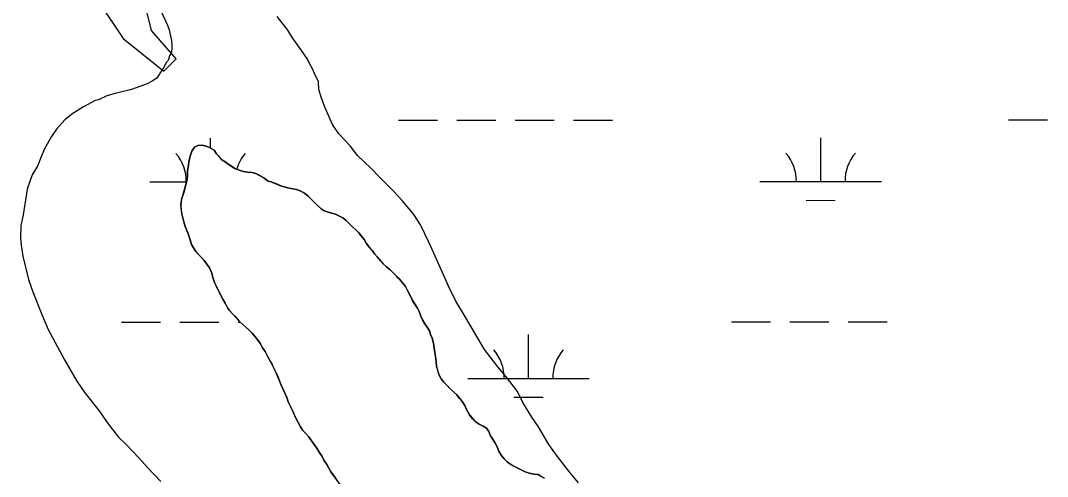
# Model space of a CAD drawing. Extents: x 3279314 to 3317160, y 734079 to 759431.
# Drawn here: x 3304091 to 3304936, y 756396 to 756772 of the extents above; entities that cross this region are included whole.
import ezdxf

# ---------------------------------------------------------------- set-up
doc = ezdxf.new("R2010")
doc.units = 0
for name, color, linetype in [('V-SITE-VEGE', 7, 'Continuous'), ('V-TOPO-SHOR', 7, 'Continuous'), ('V-WETL-SWMP', 7, 'Continuous')]:
    doc.layers.add(name, color=color, linetype=linetype)

msp = doc.modelspace()

# ---------------------------------------------------------------- linework, layer by layer
at = {"layer": 'V-SITE-VEGE'}
for points in [[(3304206.84, 756779.01), (3304212.16, 756767.7), (3304213.73, 756763.19)], [(3304550.32, 756391.25), (3304543.24, 756399.24), (3304532.95, 756412.91), (3304525.91, 756422.58), (3304517.32, 756437.32), (3304511.92, 756445.27), (3304504.38, 756457.19), (3304500.12, 756466.23), (3304490.9, 756478.19), (3304483.84, 756486.74), (3304473, 756500.98), (3304456.33, 756528.77), (3304449.35, 756540.68), (3304443.48, 756552.55), (3304431.29, 756580.24), (3304427.03, 756589.28), (3304420.1, 756603.42), (3304414.72, 756611.94), (3304405.48, 756623.34), (3304397.85, 756631.34), (3304386.39, 756642.8), (3304379.29, 756650.23), (3304368.36, 756660.56), (3304362.4, 756668.53), (3304353.13, 756678.25), (3304347.73, 756686.2), (3304341.91, 756699.76), (3304338.74, 756707.66), (3304336.68, 756714.98), (3304336.27, 756721.14), (3304333.08, 756727.92), (3304331.49, 756731.87), (3304328.81, 756736.41), (3304327.21, 756739.8), (3304321.81, 756747.76), (3304314.77, 756757.43), (3304311.01, 756763.66), (3304302.34, 756775.05)], [(3304213.73, 756763.19), (3304214.21, 756759.83), (3304215.24, 756755.89), (3304215.66, 756750.29), (3304215.61, 756748.05), (3304214.97, 756744.71), (3304213.8, 756742.51), (3304212.59, 756738.62), (3304210.87, 756736.99), (3304209.1, 756733.12), (3304207.37, 756730.92), (3304203.3, 756724.31), (3304199.33, 756721.61), (3304195.36, 756719.47), (3304182.39, 756714.74), (3304168.9, 756711.71), (3304162.14, 756709.64), (3304155.36, 756706.45), (3304152.55, 756705.95), (3304142.92, 756700.59), (3304133.28, 756694.68), (3304127.57, 756689.78), (3304120.68, 756682.12), (3304116.62, 756676.07), (3304110.79, 756666.15), (3304107.83, 756658.95), (3304105.43, 756652.3), (3304100.78, 756644.58), (3304096.59, 756632.94), (3304093.29, 756611.78), (3304091.4, 756602.88), (3304091.16, 756592.83), (3304091.57, 756586.67), (3304093.03, 756577.69), (3304097.61, 756558.57), (3304101.28, 756548.42), (3304108.66, 756529.8), (3304113.95, 756517.38), (3304127.33, 756492.46), (3304137.54, 756474.89), (3304144.01, 756465.23), (3304155.96, 756450.41), (3304162.43, 756440.75), (3304171.65, 756428.79), (3304178.21, 756422.49), (3304188.57, 756411.62), (3304195.65, 756403.62), (3304206.55, 756392.19)]]:
    msp.add_lwpolyline(points, dxfattribs=at)
at = {"layer": 'V-TOPO-SHOR'}
for points in [[(3304155.48, 756786.77), (3304175.62, 756756.72), (3304192.37, 756743.39), (3304209.12, 756730.05), (3304219.13, 756740.1), (3304199.01, 756763.47), (3304192.26, 756790.2)], [(3304236.93, 756668.68), (3304234.21, 756667.3), (3304232.06, 756664.03), (3304230.94, 756660.74), (3304230.02, 756656.62), (3304229.31, 756652.91), (3304228.56, 756647.55), (3304228.46, 756643.41), (3304227.96, 756639.69), (3304226.81, 756635.37), (3304225.68, 756631.04), (3304224.77, 756627.75), (3304223.65, 756624.26), (3304222.93, 756619.93), (3304223.44, 756615.56), (3304223.78, 756612.45), (3304224.73, 756608.9), (3304225.49, 756605.99), (3304226.64, 756602.02), (3304228.79, 756596.79), (3304230.73, 756591.15), (3304231.88, 756587.4), (3304233.47, 756584.46), (3304235.26, 756581.52), (3304237.48, 756579.19), (3304239.91, 756576.64), (3304242.33, 756574.1), (3304244.54, 756571.15), (3304246.54, 756568.2), (3304248.51, 756563.8), (3304249.46, 756560.26), (3304250.81, 756556.08), (3304251.98, 756553.15), (3304253.77, 756549.8), (3304255.54, 756546.23), (3304257.52, 756542.25), (3304259.51, 756538.89), (3304261.29, 756535.53), (3304263.1, 756533), (3304265.32, 756530.46), (3304267.74, 756527.92), (3304270.97, 756524.32), (3304274, 756521.35), (3304276.65, 756519.21), (3304279.29, 756516.87), (3304281.71, 756514.33), (3304284.33, 756511.16), (3304286.54, 756508.21), (3304288.54, 756505.47), (3304290.33, 756502.32), (3304292.32, 756499.16), (3304294.71, 756494.96), (3304296.49, 756491.4), (3304298.08, 756488.46), (3304299.66, 756485.32), (3304301.44, 756481.75), (3304303, 756477.99), (3304304.57, 756474.22), (3304305.74, 756471.08), (3304307.52, 756467.52), (3304308.89, 756464.38), (3304310.27, 756461.45), (3304311.43, 756457.9), (3304313, 756454.55), (3304314.78, 756450.78), (3304315.95, 756447.85), (3304317.52, 756444.29), (3304319.32, 756441.35), (3304321.5, 756437.15), (3304323.5, 756434.21), (3304325.51, 756431.88), (3304327.94, 756429.33), (3304330.54, 756425.75), (3304332.75, 756422.8), (3304334.95, 756419.64), (3304336.94, 756416.28), (3304339.34, 756412.7), (3304340.73, 756409.77), (3304343.12, 756406.19), (3304344.71, 756403.25), (3304346.5, 756400.31), (3304349.11, 756396.72), (3304350.92, 756394.19)], [(3304407.94, 756552.74), (3304405.73, 756555.48), (3304402.91, 756558.66), (3304400.88, 756560.57), (3304400.68, 756560.99), (3304398.06, 756563.74), (3304395.22, 756566.5), (3304392.17, 756568.86), (3304389.54, 756571.4), (3304387.33, 756573.94), (3304384.5, 756577.12), (3304382.49, 756579.65), (3304380.69, 756582.18), (3304379.07, 756583.88), (3304378.06, 756585.14), (3304375.65, 756588.31), (3304373.87, 756591.45), (3304371.45, 756594.42), (3304369.44, 756596.95), (3304367.02, 756599.49), (3304364.58, 756601.62), (3304361.95, 756604.17), (3304359.12, 756607.14), (3304356.27, 756609.28), (3304352.99, 756610.81), (3304350.34, 756612.32), (3304347.25, 756613.02), (3304344.16, 756613.92), (3304341.08, 756615.03), (3304338.43, 756616.54), (3304335.59, 756619.3), (3304333.56, 756621.21), (3304332.76, 756622.27), (3304330.53, 756624.39), (3304327.7, 756627.15), (3304324.86, 756629.5), (3304321.18, 756631.45), (3304318.3, 756632.56), (3304315.21, 756633.04), (3304312.11, 756633.53), (3304309.03, 756634.44), (3304305.73, 756635.34), (3304301.63, 756637.1), (3304297.94, 756638.64), (3304294.45, 756639.76), (3304291.19, 756642.11), (3304287.51, 756644.27), (3304284.85, 756645.79), (3304281.56, 756646.48), (3304277.84, 756646.78), (3304274.54, 756647.48), (3304271.04, 756648.6), (3304267.56, 756649.93), (3304264.7, 756651.65), (3304262.04, 756653.37), (3304259.4, 756655.3), (3304256.75, 756657.02), (3304254.73, 756659.35), (3304252.51, 756661.89), (3304250.51, 756664.83), (3304246.63, 756667.2), (3304243.76, 756668.31), (3304240.67, 756669.01), (3304236.93, 756668.68)], [(3304522.23, 756394.65), (3304519.58, 756396.37), (3304516.92, 756397.89), (3304513.4, 756398.17), (3304509.49, 756399.1), (3304506.41, 756400.21), (3304503.54, 756401.52), (3304499.24, 756403.69), (3304495.97, 756405.43), (3304491.69, 756408.22), (3304489.06, 756410.77), (3304486.65, 756413.94), (3304484.65, 756417.09), (3304483.29, 756420.85), (3304481.71, 756423.79), (3304479.91, 756426.53), (3304477.91, 756429.89), (3304476.55, 756433.44), (3304474.54, 756436.18), (3304471.69, 756437.91), (3304468.41, 756439.44), (3304465.15, 756441.59), (3304463.13, 756443.91), (3304460.51, 756447.08), (3304457.73, 756451.91), (3304456.56, 756454.84), (3304454.36, 756458.21), (3304452.14, 756460.95), (3304450.13, 756463.49), (3304447.3, 756466.04), (3304444.66, 756468.38), (3304441.83, 756471.56), (3304439.41, 756473.89), (3304437.19, 756476.64), (3304435.42, 756480.41), (3304434.46, 756483.75), (3304433.5, 756486.88), (3304433.18, 756490.61), (3304432.46, 756495.19), (3304432.12, 756498.51), (3304431.58, 756501.84), (3304430.86, 756506.2), (3304429.92, 756510.16), (3304428.54, 756513.3), (3304427.58, 756516.22), (3304425.58, 756519.38), (3304423.78, 756521.91), (3304421.79, 756525.27), (3304420.41, 756528.2), (3304419.05, 756532.17), (3304417.67, 756534.9), (3304415.07, 756539.1), (3304413.48, 756541.83), (3304411.7, 756545.4), (3304409.52, 756549.38), (3304407.94, 756552.74)]]:
    msp.add_lwpolyline(points, dxfattribs=at)
at = {"layer": 'V-WETL-SWMP'}
for p, q in [((3304402.12, 756689.65), (3304434.12, 756689.66)), ((3304450.12, 756689.67), (3304482.12, 756689.69)), ((3304498.12, 756689.7), (3304530.12, 756689.71)), ((3304546.12, 756689.72), (3304578.12, 756689.74)), ((3304904.03, 756689.9), (3304936.03, 756689.92)), ((3304234.21, 756667.3), (3304236.93, 756668.68)), ((3304234.21, 756667.3), (3304236.93, 756668.68)), ((3304236.93, 756668.68), (3304240.67, 756669)), ((3304236.93, 756668.68), (3304240.67, 756669)), ((3304240.67, 756669), (3304243.76, 756668.31)), ((3304240.67, 756669), (3304243.76, 756668.31)), ((3304243.76, 756668.31), (3304246.63, 756667.2)), ((3304243.76, 756668.31), (3304246.63, 756667.2)), ((3304247.54, 756666.65), (3304247.54, 756674.83)), ((3304749.46, 756639.08), (3304749.45, 756675.08)), ((3304230.02, 756656.62), (3304230.94, 756660.74)), ((3304230.02, 756656.62), (3304230.94, 756660.74)), ((3304230.94, 756660.74), (3304232.06, 756664.03)), ((3304230.94, 756660.74), (3304232.06, 756664.03)), ((3304232.06, 756664.03), (3304234.21, 756667.3)), ((3304232.06, 756664.03), (3304234.21, 756667.3)), ((3304246.63, 756667.2), (3304250.51, 756664.83)), ((3304246.63, 756667.2), (3304250.51, 756664.83)), ((3304250.51, 756664.83), (3304252.51, 756661.89)), ((3304250.51, 756664.83), (3304252.51, 756661.89)), ((3304252.51, 756661.89), (3304256.75, 756657.02)), ((3304252.51, 756661.89), (3304256.75, 756657.02)), ((3304228.56, 756647.55), (3304229.31, 756652.91)), ((3304228.56, 756647.55), (3304229.31, 756652.91)), ((3304229.31, 756652.91), (3304230.02, 756656.62)), ((3304229.31, 756652.91), (3304230.02, 756656.62)), ((3304256.75, 756657.02), (3304259.4, 756655.3)), ((3304256.75, 756657.02), (3304259.4, 756655.3)), ((3304259.4, 756655.3), (3304262.05, 756653.37)), ((3304259.4, 756655.3), (3304262.05, 756653.37)), ((3304262.05, 756653.37), (3304267.56, 756649.93)), ((3304262.05, 756653.37), (3304267.56, 756649.93)), ((3304227.96, 756639.69), (3304228.46, 756643.41)), ((3304227.96, 756639.69), (3304228.46, 756643.41)), ((3304228.46, 756643.41), (3304228.56, 756647.55)), ((3304228.46, 756643.41), (3304228.56, 756647.55)), ((3304267.56, 756649.93), (3304271.04, 756648.6)), ((3304267.56, 756649.93), (3304271.04, 756648.6)), ((3304271.04, 756648.6), (3304274.54, 756647.48)), ((3304271.04, 756648.6), (3304274.54, 756647.48)), ((3304274.54, 756647.48), (3304277.84, 756646.78)), ((3304274.54, 756647.48), (3304277.84, 756646.78)), ((3304277.84, 756646.78), (3304281.56, 756646.48)), ((3304277.84, 756646.78), (3304281.56, 756646.48)), ((3304281.56, 756646.48), (3304284.86, 756645.78)), ((3304281.56, 756646.48), (3304284.86, 756645.78)), ((3304284.86, 756645.78), (3304291.19, 756642.11)), ((3304284.86, 756645.78), (3304291.19, 756642.11)), ((3304197.56, 756638.8), (3304227.72, 756638.82)), ((3304224.77, 756627.75), (3304227.96, 756639.69)), ((3304224.77, 756627.75), (3304227.96, 756639.69)), ((3304291.19, 756642.11), (3304294.45, 756639.75)), ((3304291.19, 756642.11), (3304294.45, 756639.75)), ((3304294.45, 756639.75), (3304297.94, 756638.64)), ((3304294.45, 756639.75), (3304297.94, 756638.64)), ((3304297.27, 756638.85), (3304297.56, 756638.85)), ((3304297.94, 756638.64), (3304305.73, 756635.34)), ((3304297.94, 756638.64), (3304305.73, 756635.34)), ((3304305.73, 756635.34), (3304312.11, 756633.53)), ((3304305.73, 756635.34), (3304312.11, 756633.53)), ((3304699.46, 756639.06), (3304799.46, 756639.11)), ((3304223.65, 756624.26), (3304224.77, 756627.75)), ((3304223.65, 756624.26), (3304224.77, 756627.75)), ((3304312.11, 756633.53), (3304318.3, 756632.56)), ((3304312.11, 756633.53), (3304318.3, 756632.56)), ((3304318.3, 756632.56), (3304321.18, 756631.45)), ((3304318.3, 756632.56), (3304321.18, 756631.45)), ((3304321.18, 756631.45), (3304324.86, 756629.5)), ((3304321.18, 756631.45), (3304324.86, 756629.5)), ((3304324.86, 756629.5), (3304327.7, 756627.15)), ((3304324.86, 756629.5), (3304327.7, 756627.15)), ((3304327.7, 756627.15), (3304332.76, 756622.27)), ((3304327.7, 756627.15), (3304332.76, 756622.27)), ((3304222.93, 756619.92), (3304223.65, 756624.26)), ((3304222.93, 756619.92), (3304223.65, 756624.26)), ((3304223.78, 756612.45), (3304222.93, 756619.92)), ((3304223.78, 756612.45), (3304222.93, 756619.92)), ((3304332.76, 756622.27), (3304333.57, 756621.21)), ((3304332.76, 756622.27), (3304333.57, 756621.21)), ((3304333.57, 756621.21), (3304338.42, 756616.54)), ((3304333.57, 756621.21), (3304338.42, 756616.54)), ((3304737.47, 756623.64), (3304761.47, 756623.66)), ((3304225.49, 756605.99), (3304223.78, 756612.45)), ((3304225.49, 756605.99), (3304223.78, 756612.45)), ((3304338.42, 756616.54), (3304341.08, 756615.03)), ((3304338.42, 756616.54), (3304341.08, 756615.03)), ((3304341.08, 756615.03), (3304344.16, 756613.92)), ((3304341.08, 756615.03), (3304344.16, 756613.92)), ((3304344.16, 756613.92), (3304347.25, 756613.01)), ((3304344.16, 756613.92), (3304347.25, 756613.01)), ((3304347.25, 756613.01), (3304350.34, 756612.32)), ((3304347.25, 756613.01), (3304350.34, 756612.32)), ((3304350.34, 756612.32), (3304352.99, 756610.8)), ((3304350.34, 756612.32), (3304352.99, 756610.8)), ((3304352.99, 756610.8), (3304356.27, 756609.28)), ((3304352.99, 756610.8), (3304356.27, 756609.28)), ((3304356.27, 756609.28), (3304359.12, 756607.14)), ((3304356.27, 756609.28), (3304359.12, 756607.14)), ((3304226.64, 756602.02), (3304225.49, 756605.99)), ((3304226.64, 756602.02), (3304225.49, 756605.99)), ((3304228.79, 756596.79), (3304226.64, 756602.02)), ((3304228.79, 756596.79), (3304226.64, 756602.02)), ((3304359.12, 756607.14), (3304361.95, 756604.17)), ((3304359.12, 756607.14), (3304361.95, 756604.17)), ((3304361.95, 756604.17), (3304364.58, 756601.62)), ((3304361.95, 756604.17), (3304364.58, 756601.62)), ((3304364.58, 756601.62), (3304367.02, 756599.49)), ((3304364.58, 756601.62), (3304367.02, 756599.49)), ((3304230.73, 756591.15), (3304228.79, 756596.79)), ((3304230.73, 756591.15), (3304228.79, 756596.79)), ((3304367.02, 756599.49), (3304369.44, 756596.95)), ((3304367.02, 756599.49), (3304369.44, 756596.95)), ((3304369.44, 756596.95), (3304373.87, 756591.46)), ((3304369.44, 756596.95), (3304373.87, 756591.46)), ((3304231.88, 756587.4), (3304230.73, 756591.15)), ((3304231.88, 756587.4), (3304230.73, 756591.15)), ((3304233.47, 756584.46), (3304231.88, 756587.4)), ((3304233.47, 756584.46), (3304231.88, 756587.4)), ((3304235.26, 756581.52), (3304233.47, 756584.46)), ((3304235.26, 756581.52), (3304233.47, 756584.46)), ((3304373.87, 756591.46), (3304375.65, 756588.31)), ((3304373.87, 756591.46), (3304375.65, 756588.31)), ((3304375.65, 756588.31), (3304379.07, 756583.87)), ((3304375.65, 756588.31), (3304379.07, 756583.87)), ((3304379.07, 756583.87), (3304380.69, 756582.18)), ((3304379.07, 756583.87), (3304380.69, 756582.18)), ((3304242.33, 756574.1), (3304235.26, 756581.52)), ((3304242.33, 756574.1), (3304235.26, 756581.52)), ((3304380.69, 756582.18), (3304382.49, 756579.65)), ((3304380.69, 756582.18), (3304382.49, 756579.65)), ((3304382.49, 756579.65), (3304384.5, 756577.12)), ((3304382.49, 756579.65), (3304384.5, 756577.12)), ((3304384.5, 756577.12), (3304389.54, 756571.4)), ((3304384.5, 756577.12), (3304389.54, 756571.4)), ((3304244.54, 756571.14), (3304242.33, 756574.1)), ((3304244.54, 756571.14), (3304242.33, 756574.1)), ((3304246.54, 756568.2), (3304244.54, 756571.14)), ((3304246.54, 756568.2), (3304244.54, 756571.14)), ((3304248.51, 756563.8), (3304246.54, 756568.2)), ((3304248.51, 756563.8), (3304246.54, 756568.2)), ((3304389.54, 756571.4), (3304392.17, 756568.85)), ((3304389.54, 756571.4), (3304392.17, 756568.85)), ((3304392.17, 756568.85), (3304395.22, 756566.5)), ((3304392.17, 756568.85), (3304395.22, 756566.5)), ((3304395.22, 756566.5), (3304398.06, 756563.74)), ((3304395.22, 756566.5), (3304398.06, 756563.74)), ((3304249.46, 756560.26), (3304248.51, 756563.8)), ((3304249.46, 756560.26), (3304248.51, 756563.8)), ((3304250.81, 756556.08), (3304249.46, 756560.26)), ((3304250.81, 756556.08), (3304249.46, 756560.26)), ((3304398.06, 756563.74), (3304400.69, 756560.99)), ((3304398.06, 756563.74), (3304400.69, 756560.99)), ((3304400.69, 756560.99), (3304400.88, 756560.57)), ((3304400.69, 756560.99), (3304400.88, 756560.57)), ((3304400.88, 756560.57), (3304402.91, 756558.66)), ((3304400.88, 756560.57), (3304402.91, 756558.66)), ((3304402.91, 756558.66), (3304405.73, 756555.48)), ((3304402.91, 756558.66), (3304405.73, 756555.48)), ((3304251.98, 756553.15), (3304250.81, 756556.08)), ((3304251.98, 756553.15), (3304250.81, 756556.08)), ((3304253.77, 756549.8), (3304251.98, 756553.15)), ((3304253.77, 756549.8), (3304251.98, 756553.15)), ((3304257.52, 756542.25), (3304253.77, 756549.8)), ((3304257.52, 756542.25), (3304253.77, 756549.8)), ((3304405.73, 756555.48), (3304407.94, 756552.73)), ((3304405.73, 756555.48), (3304407.94, 756552.73)), ((3304407.94, 756552.73), (3304409.52, 756549.38)), ((3304407.94, 756552.73), (3304409.52, 756549.38)), ((3304409.52, 756549.38), (3304411.7, 756545.4)), ((3304409.52, 756549.38), (3304411.7, 756545.4)), ((3304259.51, 756538.89), (3304257.52, 756542.25)), ((3304259.51, 756538.89), (3304257.52, 756542.25)), ((3304411.7, 756545.4), (3304413.48, 756541.83)), ((3304411.7, 756545.4), (3304413.48, 756541.83)), ((3304413.48, 756541.83), (3304417.67, 756534.9)), ((3304413.48, 756541.83), (3304417.67, 756534.9)), ((3304261.3, 756535.53), (3304259.51, 756538.89)), ((3304261.3, 756535.53), (3304259.51, 756538.89)), ((3304263.1, 756533), (3304261.3, 756535.53)), ((3304263.1, 756533), (3304261.3, 756535.53)), ((3304270.97, 756524.32), (3304263.1, 756533)), ((3304270.97, 756524.32), (3304263.1, 756533)), ((3304417.67, 756534.9), (3304419.05, 756532.17)), ((3304417.67, 756534.9), (3304419.05, 756532.17)), ((3304274.01, 756521.35), (3304270.97, 756524.32)), ((3304274.01, 756521.35), (3304270.97, 756524.32)), ((3304419.05, 756532.17), (3304420.41, 756528.2)), ((3304419.05, 756532.17), (3304420.41, 756528.2)), ((3304420.41, 756528.2), (3304421.79, 756525.27)), ((3304420.41, 756528.2), (3304421.79, 756525.27)), ((3304421.79, 756525.27), (3304423.78, 756521.91)), ((3304421.79, 756525.27), (3304423.78, 756521.91)), ((3304174.21, 756523.36), (3304206.21, 756523.37)), ((3304222.21, 756523.38), (3304254.21, 756523.4)), ((3304270.21, 756523.41), (3304271.91, 756523.41)), ((3304276.65, 756519.21), (3304274.01, 756521.35)), ((3304276.65, 756519.21), (3304274.01, 756521.35)), ((3304279.28, 756516.87), (3304276.65, 756519.21)), ((3304279.28, 756516.87), (3304276.65, 756519.21)), ((3304281.71, 756514.33), (3304279.28, 756516.87)), ((3304281.71, 756514.33), (3304279.28, 756516.87)), ((3304423.78, 756521.91), (3304425.58, 756519.38)), ((3304423.78, 756521.91), (3304425.58, 756519.38)), ((3304425.58, 756519.38), (3304427.58, 756516.22)), ((3304425.58, 756519.38), (3304427.58, 756516.22)), ((3304427.58, 756516.22), (3304428.54, 756513.3)), ((3304427.58, 756516.22), (3304428.54, 756513.3)), ((3304676.12, 756523.61), (3304708.11, 756523.63)), ((3304724.11, 756523.64), (3304756.11, 756523.65)), ((3304772.11, 756523.66), (3304804.11, 756523.68)), ((3304284.33, 756511.16), (3304281.71, 756514.33)), ((3304284.33, 756511.16), (3304281.71, 756514.33)), ((3304288.54, 756505.47), (3304284.33, 756511.16)), ((3304288.54, 756505.47), (3304284.33, 756511.16)), ((3304428.54, 756513.3), (3304429.92, 756510.16)), ((3304428.54, 756513.3), (3304429.92, 756510.16)), ((3304429.92, 756510.16), (3304430.86, 756506.2)), ((3304429.92, 756510.16), (3304430.86, 756506.2)), ((3304509.07, 756477.1), (3304509.06, 756513.1)), ((3304290.33, 756502.32), (3304288.54, 756505.47)), ((3304290.33, 756502.32), (3304288.54, 756505.47)), ((3304292.32, 756499.16), (3304290.33, 756502.32)), ((3304292.32, 756499.16), (3304290.33, 756502.32)), ((3304294.71, 756494.96), (3304292.32, 756499.16)), ((3304294.71, 756494.96), (3304292.32, 756499.16)), ((3304430.86, 756506.2), (3304432.12, 756498.51)), ((3304430.86, 756506.2), (3304432.12, 756498.51)), ((3304298.08, 756488.46), (3304294.71, 756494.96)), ((3304298.08, 756488.46), (3304294.71, 756494.96)), ((3304432.12, 756498.51), (3304432.46, 756495.19)), ((3304432.12, 756498.51), (3304432.46, 756495.19)), ((3304432.46, 756495.19), (3304433.18, 756490.61)), ((3304432.46, 756495.19), (3304433.18, 756490.61)), ((3304433.18, 756490.61), (3304433.5, 756486.88)), ((3304433.18, 756490.61), (3304433.5, 756486.88)), ((3304301.44, 756481.75), (3304298.08, 756488.46)), ((3304301.44, 756481.75), (3304298.08, 756488.46)), ((3304433.5, 756486.88), (3304435.42, 756480.41)), ((3304433.5, 756486.88), (3304435.42, 756480.41)), ((3304304.57, 756474.22), (3304301.44, 756481.75)), ((3304304.57, 756474.22), (3304301.44, 756481.75)), ((3304305.74, 756471.08), (3304304.57, 756474.22)), ((3304305.74, 756471.08), (3304304.57, 756474.22)), ((3304435.42, 756480.41), (3304437.19, 756476.64)), ((3304435.42, 756480.41), (3304437.19, 756476.64)), ((3304437.19, 756476.64), (3304439.41, 756473.89)), ((3304437.19, 756476.64), (3304439.41, 756473.89)), ((3304439.41, 756473.89), (3304441.84, 756471.56)), ((3304439.41, 756473.89), (3304441.84, 756471.56)), ((3304459.07, 756477.07), (3304559.07, 756477.12)), ((3304307.52, 756467.52), (3304305.74, 756471.08)), ((3304307.52, 756467.52), (3304305.74, 756471.08)), ((3304308.89, 756464.38), (3304307.52, 756467.52)), ((3304308.89, 756464.38), (3304307.52, 756467.52)), ((3304441.84, 756471.56), (3304444.66, 756468.38)), ((3304441.84, 756471.56), (3304444.66, 756468.38)), ((3304444.66, 756468.38), (3304450.13, 756463.49)), ((3304444.66, 756468.38), (3304450.13, 756463.49)), ((3304310.27, 756461.45), (3304308.89, 756464.38)), ((3304310.27, 756461.45), (3304308.89, 756464.38)), ((3304311.43, 756457.9), (3304310.27, 756461.45)), ((3304311.43, 756457.9), (3304310.27, 756461.45)), ((3304314.78, 756450.78), (3304311.43, 756457.9)), ((3304314.78, 756450.78), (3304311.43, 756457.9)), ((3304450.13, 756463.49), (3304454.36, 756458.21)), ((3304450.13, 756463.49), (3304454.36, 756458.21)), ((3304454.36, 756458.21), (3304456.56, 756454.84)), ((3304454.36, 756458.21), (3304456.56, 756454.84)), ((3304497.08, 756461.66), (3304521.08, 756461.67)), ((3304317.52, 756444.29), (3304314.78, 756450.78)), ((3304317.52, 756444.29), (3304314.78, 756450.78)), ((3304456.56, 756454.84), (3304457.73, 756451.91)), ((3304456.56, 756454.84), (3304457.73, 756451.91)), ((3304457.73, 756451.91), (3304460.51, 756447.08)), ((3304457.73, 756451.91), (3304460.51, 756447.08)), ((3304319.32, 756441.35), (3304317.52, 756444.29)), ((3304319.32, 756441.35), (3304317.52, 756444.29)), ((3304321.5, 756437.15), (3304319.32, 756441.35)), ((3304321.5, 756437.15), (3304319.32, 756441.35)), ((3304460.51, 756447.08), (3304465.15, 756441.59)), ((3304460.51, 756447.08), (3304465.15, 756441.59)), ((3304465.15, 756441.59), (3304468.41, 756439.44)), ((3304465.15, 756441.59), (3304468.41, 756439.44)), ((3304323.5, 756434.2), (3304321.5, 756437.15)), ((3304323.5, 756434.2), (3304321.5, 756437.15)), ((3304325.51, 756431.88), (3304323.5, 756434.2)), ((3304325.51, 756431.88), (3304323.5, 756434.2)), ((3304327.94, 756429.33), (3304325.51, 756431.88)), ((3304327.94, 756429.33), (3304325.51, 756431.88)), ((3304468.41, 756439.44), (3304471.69, 756437.91)), ((3304468.41, 756439.44), (3304471.69, 756437.91)), ((3304471.69, 756437.91), (3304474.54, 756436.18)), ((3304471.69, 756437.91), (3304474.54, 756436.18)), ((3304474.54, 756436.18), (3304476.55, 756433.44)), ((3304474.54, 756436.18), (3304476.55, 756433.44)), ((3304476.55, 756433.44), (3304477.92, 756429.89)), ((3304476.55, 756433.44), (3304477.92, 756429.89)), ((3304332.75, 756422.8), (3304327.94, 756429.33)), ((3304332.75, 756422.8), (3304327.94, 756429.33)), ((3304334.95, 756419.64), (3304332.75, 756422.8)), ((3304334.95, 756419.64), (3304332.75, 756422.8)), ((3304477.92, 756429.89), (3304479.91, 756426.53)), ((3304477.92, 756429.89), (3304479.91, 756426.53)), ((3304479.91, 756426.53), (3304481.7, 756423.79)), ((3304479.91, 756426.53), (3304481.7, 756423.79)), ((3304481.7, 756423.79), (3304483.29, 756420.85)), ((3304481.7, 756423.79), (3304483.29, 756420.85)), ((3304336.95, 756416.28), (3304334.95, 756419.64)), ((3304336.95, 756416.28), (3304334.95, 756419.64)), ((3304339.35, 756412.7), (3304336.95, 756416.28)), ((3304339.35, 756412.7), (3304336.95, 756416.28)), ((3304483.29, 756420.85), (3304484.65, 756417.09)), ((3304483.29, 756420.85), (3304484.65, 756417.09)), ((3304484.65, 756417.09), (3304486.65, 756413.94)), ((3304484.65, 756417.09), (3304486.65, 756413.94)), ((3304340.73, 756409.76), (3304339.35, 756412.7)), ((3304340.73, 756409.76), (3304339.35, 756412.7)), ((3304343.13, 756406.19), (3304340.73, 756409.76)), ((3304343.13, 756406.19), (3304340.73, 756409.76)), ((3304344.71, 756403.25), (3304343.13, 756406.19)), ((3304344.71, 756403.25), (3304343.13, 756406.19)), ((3304486.65, 756413.94), (3304489.06, 756410.77)), ((3304486.65, 756413.94), (3304489.06, 756410.77)), ((3304489.06, 756410.77), (3304491.69, 756408.22)), ((3304489.06, 756410.77), (3304491.69, 756408.22)), ((3304491.69, 756408.22), (3304495.97, 756405.43)), ((3304491.69, 756408.22), (3304495.97, 756405.43)), ((3304346.51, 756400.31), (3304344.71, 756403.25)), ((3304346.51, 756400.31), (3304344.71, 756403.25)), ((3304355.73, 756387.45), (3304346.51, 756400.31)), ((3304355.73, 756387.45), (3304346.51, 756400.31)), ((3304495.97, 756405.43), (3304503.54, 756401.52)), ((3304495.97, 756405.43), (3304503.54, 756401.52)), ((3304503.54, 756401.52), (3304506.41, 756400.21)), ((3304503.54, 756401.52), (3304506.41, 756400.21)), ((3304506.41, 756400.21), (3304509.49, 756399.1)), ((3304506.41, 756400.21), (3304509.49, 756399.1)), ((3304509.49, 756399.1), (3304513.4, 756398.17)), ((3304509.49, 756399.1), (3304513.4, 756398.17)), ((3304513.4, 756398.17), (3304516.92, 756397.88)), ((3304513.4, 756398.17), (3304516.92, 756397.88)), ((3304516.92, 756397.88), (3304519.58, 756396.37)), ((3304516.92, 756397.88), (3304519.58, 756396.37))]:
    msp.add_line(p, q, dxfattribs=at)
for centre, start, end in [((3304192.31, 756639.27), 359.25735, 40.801), ((3304302.8, 756639.33), 139.25734, 163.44423), ((3304694.22, 756639.53), 359.25735, 40.801), ((3304804.71, 756639.58), 139.25734, 180.801), ((3304453.83, 756477.54), 359.25735, 40.801), ((3304564.32, 756477.6), 139.25734, 180.801)]:
    msp.add_arc(centre, 35.25, start, end, dxfattribs=at)

doc.saveas('drawing.dxf')
